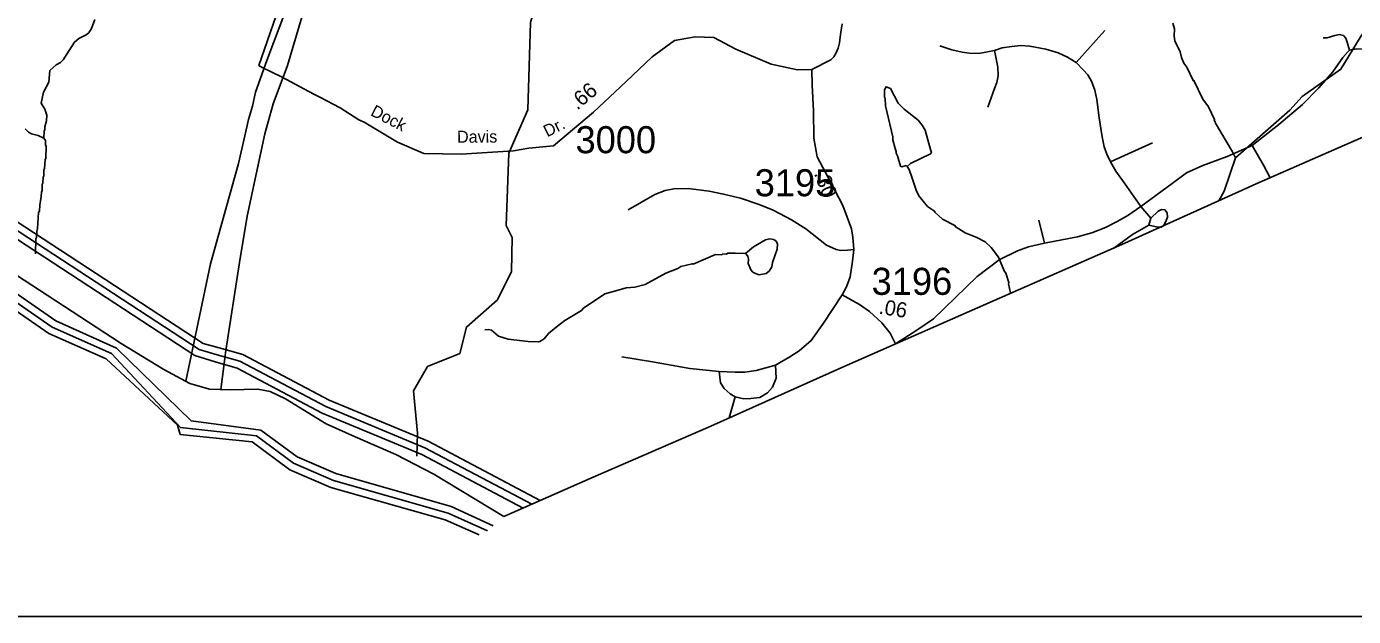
# Model space of a CAD drawing. Extents: x 1551653 to 1702041, y 811336 to 920032.
# Drawn here: x 1584838 to 1592068, y 811336 to 814553 of the extents above; entities that cross this region are included whole.
import ezdxf

# ---------------------------------------------------------------- set-up
doc = ezdxf.new("R2010")
doc.units = 0
for name, color, linetype in [('Old_Level_11', 7, 'Continuous'), ('Old_Level_17', 7, 'Continuous'), ('Old_Level_32', 7, 'Continuous'), ('Old_Level_35', 7, 'Continuous'), ('Old_Level_44', 7, 'Continuous'), ('Old_Level_52', 7, 'Continuous'), ('Old_Level_56', 7, 'Continuous'), ('Old_Level_59', 7, 'Continuous'), ('Old_Level_60', 7, 'Continuous'), ('Old_Level_61', 7, 'Continuous'), ('Old_Level_62', 7, 'Continuous'), ('Old_Level_63', 7, 'Continuous'), ('Old_Level_8', 7, 'Continuous')]:
    doc.layers.add(name, color=color, linetype=linetype)

msp = doc.modelspace()

# ---------------------------------------------------------------- linework, layer by layer
at = {"layer": 'Old_Level_32'}
for points in [[(1586758.874, 816379.902), (1586733.818, 816271.757), (1586718.779, 816210.022), (1586699.809, 816132.279), (1586676.122, 816048.723), (1586655.052, 815980.872), (1586612.966, 815847.795), (1586490.984, 815481.627), (1586381.674, 815157.55), (1586243.016, 814745.766), (1586104.482, 814340.216), (1586122.37, 814330.733)], [(1589115.978, 814318.076), (1589219.542, 814370.938), (1589235.787, 814387.193), (1589249.756, 814409.907), (1589260.233, 814436.116), (1589267.217, 814464.071), (1589272.456, 814509.499), (1589281.187, 814567.158)], [(1586122.37, 814330.733), (1586226.894, 814278.213), (1586402.397, 814184.531), (1586436.005, 814168.252), (1586546.699, 814110.367), (1586647.637, 814045.113), (1586677.585, 814030.879), (1586858.703, 813923.004), (1587003.004, 813860.55), (1587205.807, 813856.647), (1587490.51, 813876.164), (1587575.389, 813889.735), (1587708.913, 813903.488), (1587927.316, 814086.947), (1588102.818, 814250.889), (1588247.119, 814387.507), (1588368.021, 814477.286), (1588481.122, 814496.802), (1588582.524, 814492.899), (1588703.426, 814430.444), (1588894.528, 814348.474), (1589038.829, 814317.247), (1589115.978, 814318.076)], [(1589115.978, 814318.076), (1589118.678, 814234.365), (1589126.105, 814093.947), (1589128.13, 813944.079), (1589145.682, 813842.816), (1589221.978, 813698.519), (1589286.393, 813576.846), (1589332.199, 813450.879), (1589339.357, 813405.072), (1589345.798, 813337.795), (1589338.641, 813273.38), (1589325.758, 813187.492), (1589305.718, 813133.098), (1589281.383, 813090.154)], [(1589572.287, 812823.265), (1589543.338, 812881.163), (1589497.532, 812936.99), (1589430.253, 812998.542), (1589375.859, 813037.191), (1589281.383, 813090.154)]]:
    msp.add_lwpolyline(points, dxfattribs=at)
at = {"layer": 'Old_Level_35'}
for p, q in [((1590557.065, 814356.291), (1590713.093, 814530.928)), ((1590744.585, 813815.204), (1590973.616, 813919.701)), ((1590909.201, 813571.859), (1590963.596, 813508.875)), ((1590385.292, 813371.457), (1590353.8, 813497.424)), ((1590963.596, 813508.875), (1590953.575, 813470.226)), ((1588699.764, 812534.061), (1588666.229, 812419.484))]:
    msp.add_line(p, q, dxfattribs=at)
for points in [[(1592047.2, 814423.569), (1592034.317, 814467.944), (1592025.728, 814489.416), (1592012.845, 814505.162), (1591991.374, 814509.456), (1591967.039, 814505.162), (1591924.096, 814492.279), (1591902.624, 814492.279)], [(1590111.17, 814422.138), (1590035.303, 814407.823), (1589988.066, 814406.392), (1589936.534, 814413.549), (1589879.276, 814426.432), (1589814.861, 814447.904)], [(1590111.17, 814422.138), (1590129.779, 814331.957), (1590131.21, 814284.719), (1590125.484, 814248.933), (1590112.601, 814214.578), (1590075.383, 814114.377)], [(1590557.065, 814356.291), (1590510.543, 814386.352), (1590459.011, 814409.255), (1590391.733, 814429.295), (1590304.415, 814446.472), (1590255.746, 814449.335), (1590205.645, 814445.041), (1590154.113, 814436.452), (1590111.17, 814422.138)], [(1591516.133, 813903.954), (1591660.71, 814019.901), (1591790.255, 814127.26), (1591879.005, 814218.872), (1591956.303, 814306.191), (1592009.266, 814383.489), (1592037.18, 814414.981), (1592047.2, 814423.569)], [(1592047.2, 814423.569), (1592082.986, 814430.726), (1592133.087, 814429.295), (1592166.01, 814412.118), (1592226.131, 814373.469), (1592340.646, 814260.385), (1592398.62, 814205.989), (1592434.406, 814178.792), (1592461.604, 814160.183), (1592480.213, 814138.712), (1592492.606, 814115.301)], [(1590744.585, 813815.204), (1590723.829, 813856.717), (1590709.514, 813896.797), (1590698.063, 813952.624), (1590682.316, 814055.688), (1590669.433, 814154.457), (1590659.413, 814205.989), (1590640.089, 814256.09), (1590620.048, 814289.013), (1590595.714, 814317.642), (1590557.065, 814356.291)], [(1590909.201, 813571.859), (1591080.258, 813697.826), (1591158.988, 813755.084), (1591246.306, 813795.164), (1591379.431, 813845.265), (1591516.133, 813903.954)], [(1591516.133, 813903.954), (1591577.686, 813796.596), (1591614.517, 813728.601)], [(1590909.201, 813571.859), (1590833.334, 813680.649), (1590773.213, 813765.104), (1590744.585, 813815.204)], [(1589345.798, 813337.795), (1589310.728, 813333.5), (1589274.942, 813332.069), (1589249.176, 813337.795), (1589196.212, 813360.697), (1589083.128, 813449.447), (1589005.83, 813499.548), (1588906.344, 813552.511), (1588829.046, 813582.572), (1588728.845, 813616.926), (1588635.801, 813639.83), (1588557.072, 813655.575), (1588442.556, 813669.89), (1588365.258, 813668.458), (1588318.021, 813658.439), (1588260.763, 813636.967), (1588115.471, 813553.943)], [(1590385.292, 813371.457), (1590564.223, 813407.243), (1590641.521, 813428.714), (1590715.955, 813457.343), (1590780.37, 813490.267), (1590839.06, 813523.19), (1590909.201, 813571.859)], [(1590963.596, 813508.875), (1591003.676, 813546.093), (1591022.285, 813556.113), (1591040.894, 813553.25), (1591052.345, 813537.504), (1591055.208, 813513.17), (1591043.757, 813485.972), (1591032.305, 813467.363), (1591019.422, 813458.775), (1590995.087, 813461.638), (1590953.575, 813470.226)], [(1590953.575, 813470.226), (1590864.826, 813418.694), (1590762.913, 813345.317)], [(1589572.287, 812823.265), (1589689.345, 812896.909), (1589779.526, 812958.462), (1590017.892, 813189.333), (1590137.651, 813281.276), (1590236.421, 813329.945), (1590297.973, 813351.416), (1590385.292, 813371.457)], [(1589281.383, 813090.154), (1589180.786, 812935.501), (1589113.278, 812840.989), (1589048.469, 812784.281), (1588997.163, 812751.877), (1588918.776, 812707.265)], [(1588612.446, 812672.911), (1588451.409, 812688.657), (1588248.143, 812724.443), (1588081.747, 812751.877)], [(1588918.776, 812707.265), (1588813.234, 812677.505), (1588751.127, 812669.404), (1588698.332, 812668.616), (1588612.446, 812672.911)], [(1588699.764, 812534.061), (1588671.135, 812549.807), (1588639.643, 812579.867), (1588618.172, 812609.927), (1588612.446, 812672.911)], [(1588918.776, 812707.265), (1588921.638, 812635.693), (1588901.598, 812587.024), (1588874.401, 812555.533), (1588832.888, 812531.198), (1588784.22, 812524.041), (1588747.002, 812522.609), (1588699.764, 812534.061)]]:
    msp.add_lwpolyline(points, dxfattribs=at)
at = {"layer": 'Old_Level_44'}
msp.add_lwpolyline([(1585705.144, 812619.701), (1585840.954, 813259.594), (1585992.498, 813806.962), (1586027.947, 813956.722), (1586046.776, 814046.591), (1586069.44, 814118.369), (1586084.834, 814196.036), (1586146.536, 814367.479), (1586250.539, 814642.387)], dxfattribs=at)
at = {"layer": 'Old_Level_52'}
for points in [[(1587438.486, 811881.287), (1587925.873, 812095.342), (1588566.459, 812374.734), (1589263.551, 812687.401), (1590109.527, 813059.687), (1590806.455, 813364.351), (1591554.078, 813702.008), (1592251.048, 814008.674), (1592814.978, 814257.601), (1593254.508, 814449.594), (1606492.614, 820282.12), (1613860.946, 820194.456)], [(1582692.999, 814449.372), (1582926.968, 814290.367), (1583293.372, 814051.86), (1583785.589, 813804.52), (1584134.336, 813614.597), (1584399.206, 813446.759), (1584951.02, 813088.998), (1585352.74, 812823.99), (1585586.71, 812682.652), (1585727.973, 812607.567), (1585833.922, 812576.649), (1585948.699, 812572.232), (1586098.792, 812576.649), (1586165.01, 812563.398), (1586248.885, 812523.647), (1586469.611, 812386.726), (1586628.533, 812316.057), (1586849.259, 812218.888), (1587056.74, 812112.885), (1587438.486, 811881.287)]]:
    msp.add_lwpolyline(points, dxfattribs=at)
at = {"layer": 'Old_Level_56'}
msp.add_lwpolyline([(1586423.734, 814845.192), (1586338.012, 814604.195), (1586259.446, 814341.046), (1586181.769, 814131.706), (1586135.627, 813967.752), (1586039.896, 813519.049), (1585998.964, 813266.543), (1585923.207, 812786.219), (1585896.365, 812574.246)], dxfattribs=at)
at = {"layer": 'Old_Level_59'}
for points in [[(1591333.632, 813602.446), (1591363.595, 813654.972), (1591424.598, 813837.571), (1591720.591, 814097.474), (1591788.566, 814171.6), (1591998.539, 814321.648), (1592109.575, 814503.221), (1592245.627, 814658.036), (1592373.579, 814898.305), (1592461.547, 815188.711), (1592499.584, 815529.353), (1592376.552, 816224.429), (1592356.56, 816556.408), (1592596.573, 817011.111), (1592936.55, 817499.903), (1593050.559, 817848.8), (1593195.633, 818095.324)], [(1586965.238, 812210.855), (1586967.288, 812335.526), (1586945.543, 812565.992), (1587022.54, 812699.019), (1587199.603, 812770.941), (1587234.564, 812914.683), (1587403.527, 813062.269), (1587480.524, 813218.263), (1587483.6, 813402.04), (1587451.509, 813468.324), (1587465.555, 813861.972), (1587568.594, 814099.474), (1587583.563, 814575.143), (1587618.524, 814692.587), (1587622.522, 814942.033), (1587525.533, 815127.861), (1587510.564, 815236.488), (1587545.525, 815376.948), (1587551.574, 815810.069), (1587784.514, 816330.594)]]:
    msp.add_lwpolyline(points, dxfattribs=at)
at = {"layer": 'Old_Level_60'}
msp.add_line((1587637.345, 811968.623), (1587025.513, 812291.94), dxfattribs=at)
for points in [[(1585887.474, 812801.084), (1585799.507, 812825.588), (1584585.496, 813618.267), (1583816.551, 814037.651), (1583411.573, 814295.349)], [(1585675.553, 812329.105), (1585659.559, 812378.677), (1585272.523, 812741.055), (1584958.588, 812878.747), (1583827.521, 813663.174), (1583218.311, 814016.53)], [(1587025.513, 812291.94), (1586486.534, 812516.164), (1586015.529, 812765.353), (1585887.474, 812801.084)], [(1587303.735, 811780.96), (1587119.53, 811863.329), (1586496.581, 812040.033), (1586272.562, 812136.51), (1586066.587, 812288.351), (1585675.553, 812329.105)]]:
    msp.add_lwpolyline(points, dxfattribs=at)
at = {"layer": 'Old_Level_61'}
for points in [[(1583795.123, 814003.92), (1584564.991, 813583.921), (1585777.669, 812792.113), (1585876.709, 812762.534), (1586000.663, 812727.983), (1586467.874, 812480.793), (1587008.494, 812255.696), (1587590.584, 811948.087)], [(1587349.079, 811803.064), (1587135.831, 811899.828), (1586510.012, 812077.814), (1586292.555, 812171.42), (1586090.373, 812320.544), (1585675.963, 812366.476), (1585299.897, 812770.275), (1584978.171, 812913.811), (1583850.282, 813696.034)], [(1587381.181, 811831.008), (1587152.235, 811936.379), (1586523.443, 812115.595), (1586312.65, 812206.33), (1586114.057, 812352.738), (1585735.633, 812403.283), (1585327.169, 812799.444), (1584997.856, 812948.875), (1583873.145, 813728.893)], [(1584544.383, 813549.575), (1585755.728, 812758.587), (1585866.046, 812724.035), (1585985.694, 812690.612), (1586449.112, 812445.472), (1586991.372, 812219.505), (1587543.825, 811927.551)]]:
    msp.add_lwpolyline(points, dxfattribs=at)
at = {"layer": 'Old_Level_62'}
for points in [[(1584932.854, 813945.223), (1584933.367, 813983.004), (1584937.673, 813991.104), (1584937.775, 814006.688), (1584946.183, 814038.522), (1584948.746, 814070.51), (1584937.263, 814102.703), (1584917.578, 814135.101), (1584930.496, 814195.592), (1584959.306, 814249.162), (1584964.33, 814313.086), (1584998.778, 814344.409), (1585022.872, 814357.839), (1585037.123, 814371.526), (1585098.536, 814467.132), (1585122.938, 814488.765), (1585163.128, 814507.63), (1585177.379, 814519.676), (1585191.733, 814543.207), (1585210.392, 814591.24)], [(1591424.598, 813837.571), (1591408.604, 813869.098), (1591316.843, 814026.834), (1591314.895, 814034.267), (1591309.154, 814040.982), (1591311.102, 814046.673), (1591277.986, 814115.468), (1591246.613, 814157.965), (1591198.221, 814258.235), (1591194.12, 814258.287), (1591159.261, 814331.234), (1591143.472, 814352.867), (1591131.784, 814383.471), (1591124.504, 814415.664), (1591095.285, 814476.155), (1591091.491, 814499.991), (1591092.106, 814540.233), (1591084.519, 814572.375)], [(1589636.749, 813790.87), (1589630.803, 813795.125), (1589606.709, 813787.385), (1589600.66, 813791.639), (1589583.538, 813847.772), (1589575.849, 813863.51), (1589575.746, 813871.712), (1589570.107, 813887.45), (1589558.829, 813936.098), (1589558.932, 813951.682), (1589517.409, 814120.748), (1589515.973, 814160.989), (1589512.077, 814168.474), (1589512.693, 814208.664), (1589520.997, 814224.914), (1589544.783, 814214.559), (1589587.742, 814135.716), (1589619.217, 814103.113), (1589696.419, 814042.469), (1589717.95, 814015.761), (1589733.636, 813987.515), (1589764.086, 813882.682), (1589767.88, 813866.996), (1589763.676, 813858.896), (1589654.896, 813806.915), (1589636.749, 813790.87)], [(1584932.854, 813945.223), (1584901.174, 813959.833), (1584865.187, 813967.933), (1584849.398, 813976.493), (1584829.611, 813994.948)], [(1584885.795, 813313.458), (1584888.871, 813395.478), (1584892.972, 813403.63), (1584893.587, 813435.618), (1584897.79, 813451.099), (1584903.122, 813539.63), (1584909.171, 813546.909), (1584909.683, 813578.897), (1584918.193, 813627.136), (1584918.706, 813650.922), (1584922.704, 813659.022), (1584923.217, 813691.061), (1584927.42, 813699.16), (1584927.933, 813731.149), (1584931.932, 813739.3), (1584932.444, 813771.288), (1584936.443, 813778.567), (1584939.313, 813826.96), (1584943.312, 813835.059), (1584944.235, 813899.035), (1584940.339, 813907.34), (1584940.749, 813931.126), (1584932.854, 813945.223)], [(1590199.269, 813098.918), (1590187.724, 813150.288), (1590189.672, 813156.798), (1590174.498, 813208.83), (1590164.758, 813220.518), (1590133.795, 813295.003), (1590094.528, 813348.316), (1590060.797, 813378.562), (1590015.173, 813403.27), (1589951.504, 813428.338), (1589897.985, 813463.095), (1589896.037, 813468.887), (1589828.678, 813502.26), (1589787.155, 813540.809), (1589785.207, 813546.602), (1589747.58, 813571.157), (1589700.315, 813629.597), (1589684.731, 813660.252), (1589661.765, 813732.123), (1589646.386, 813774.261), (1589636.749, 813790.87)], [(1588755.333, 813315.56), (1588797.983, 813352.417), (1588864.523, 813389.634), (1588886.669, 813395.786), (1588910.557, 813392.813), (1588924.501, 813381.022), (1588930.14, 813366.976), (1588927.781, 813339.141), (1588902.663, 813267.423), (1588898.562, 813242.869), (1588884.105, 813219.39), (1588867.804, 813207.395), (1588829.767, 813199.961), (1588809.774, 813206.933), (1588796.035, 813214.572), (1588784.142, 813227.131), (1588776.453, 813245.329), (1588770.712, 813261.067), (1588770.917, 813284.853), (1588767.123, 813301.359), (1588755.333, 813315.56)], [(1587334.834, 812899.509), (1587354.724, 812901.56), (1587370.924, 812897.151), (1587410.191, 812864.343), (1587461.967, 812847.682), (1587571.977, 812836.456), (1587626.008, 812833.687), (1587633.903, 812835.174), (1587658.201, 812849.476), (1587682.5, 812878.542), (1587723.306, 812913.811), (1587771.595, 812949.747), (1587862.536, 813004.547), (1587872.686, 813018.285), (1587987.925, 813096.359), (1588048.108, 813111.584), (1588104.497, 813128.501), (1588152.582, 813132.448), (1588208.664, 813146.904), (1588321.75, 813207.805), (1588386.034, 813234.359), (1588402.233, 813244.714), (1588464.569, 813259.888), (1588470.413, 813257.273), (1588591.291, 813309.818), (1588627.175, 813309.101), (1588631.379, 813313.099), (1588651.269, 813312.74), (1588659.368, 813316.636), (1588699.353, 813318.328), (1588755.333, 813315.56)]]:
    msp.add_lwpolyline(points, dxfattribs=at)
at = {"layer": 'Old_Level_63'}
msp.add_lwpolyline([(1577049.889, 831307.151), (1641328.558, 831307.151), (1641328.558, 811336.298), (1577049.889, 811336.298), (1577049.889, 831307.151)], dxfattribs=at)

# ---------------------------------------------------------------- texts
at = {"layer": 'Old_Level_11'}
for s, rotation, p in [('Dock', 332.7531528, (1586707.565, 814071.25)), ('Dr.', 26.5124889, (1587674.613, 813948.595)), ('Davis', 0.3354333, (1587183.634, 813919.337))]:
    msp.add_text(s, height=65.6167, rotation=rotation, dxfattribs=at).set_placement(p)
at = {"layer": 'Old_Level_17'}
for s, rotation, p in [('.66', 40.030425, (1587838.62, 814094.335)), ('.30', 290.5398556, (1589127.269, 813752.573)), ('.06', 351.020375, (1589478.448, 812987.725))]:
    msp.add_text(s, height=82.0208, rotation=rotation, dxfattribs=at).set_placement(p)
at = {"layer": 'Old_Level_8'}
for s, p in [('3000', (1587828.975, 813862.306)), ('3195', (1588805.386, 813627.58)), ('3196', (1589442.403, 813090.03))]:
    msp.add_text(s, height=147.6375, dxfattribs=at).set_placement(p)

doc.saveas('drawing.dxf')
